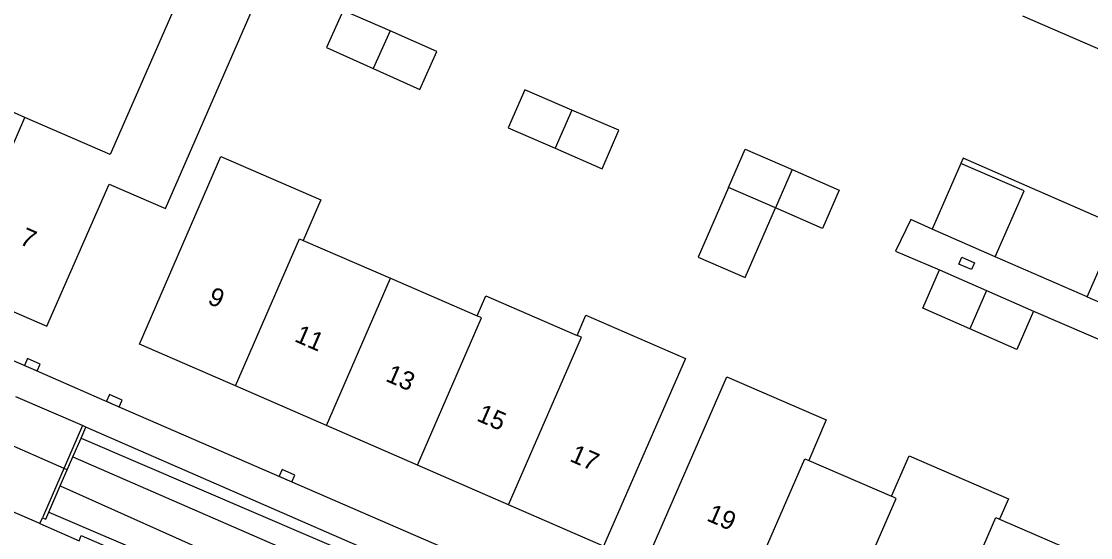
# Model space of a CAD drawing. Extents: x 136000 to 141014, y 402000 to 403500.
# Drawn here: x 138753 to 138811.1, y 402959.2 to 402987.2 of the extents above; entities that cross this region are included whole.
import ezdxf

# ---------------------------------------------------------------- set-up
doc = ezdxf.new("R2010")
doc.units = 0
for name, color, linetype in [('gg-afsc-erfafscheiding', 7, 'Continuous'), ('gg-anno-huisnummerreeks BGT', 7, 'Continuous'), ('gg-bbg-bijgebouw', 7, 'Continuous'), ('gg-bbg-gedigitaliseerde bebouwing', 7, 'Continuous'), ('gg-bbg-gedigitaliseerde bijgebouw', 7, 'Continuous'), ('gg-bbg-hoofdgebouw', 7, 'Continuous'), ('gg-bbg-luifel en loopbrug', 7, 'Continuous'), ('gg-bbg-tussenscheiding', 7, 'Continuous'), ('gg-knt-verharding', 7, 'Continuous'), ('gg-knt-verharding nz', 7, 'Continuous'), ('gg-kntw-bovenkant insteek waterloop', 7, 'Continuous'), ('gg-kntw-waterlijn', 7, 'Continuous'), ('gg-kwrk-duiker nz buis', 7, 'Continuous'), ('gg-kwrk-kunstwerk', 7, 'Continuous'), ('gt-grn-weggrens', 7, 'Continuous'), ('gt-symb-kolk', 7, 'Continuous'), ('gt-symb-kolk center center', 7, 'Continuous')]:
    doc.layers.add(name, color=color, linetype=linetype)

# ---------------------------------------------------------------- blocks, each defined once
blk = doc.blocks.new('gt0-KOLK')
at = {"layer": 'gt-symb-kolk'}
blk.add_lwpolyline([(0, 0), (0.375, 0), (0.375, 0.4), (-0.375, 0.4), (-0.375, 0), (0, 0)], dxfattribs=at)
blk = doc.blocks.new('gt0-KOLKCC')
at = {"layer": 'gt-symb-kolk center center'}
blk.add_lwpolyline([(-0.375, 0.2), (0.375, 0.2), (0.375, -0.2), (-0.375, -0.2)], close=True, dxfattribs=at)

msp = doc.modelspace()

# ---------------------------------------------------------------- linework, layer by layer
at = {"layer": 'gg-afsc-erfafscheiding'}
msp.add_line((138808.009, 402971.483), (138812.818, 402969.402), dxfattribs=at)
for points in [[(138802.505, 402975.938), (138801.346, 402976.457), (138800.516, 402974.733), (138802.898, 402973.72)], [(138810.929, 402972.252), (138828.587, 402964.569), (138828.613, 402964.629)]]:
    msp.add_lwpolyline(points, dxfattribs=at)
at = {"layer": 'gg-bbg-bijgebouw'}
for p, q in [((138772.116, 402984.668), (138774.653, 402983.531)), ((138782.009, 402980.331), (138784.56, 402979.215)), ((138793.982, 402977.09), (138791.429, 402978.204)), ((138796.534, 402975.976), (138793.982, 402977.09)), ((138801.988, 402971.635), (138802.898, 402973.72)), ((138802.898, 402973.72), (138805.454, 402972.602)), ((138805.454, 402972.602), (138808.009, 402971.483)), ((138804.545, 402970.519), (138801.988, 402971.635))]:
    msp.add_line(p, q, dxfattribs=at)
for points in [[(138773.028, 402986.705), (138770.476, 402987.81), (138769.578, 402985.804), (138772.116, 402984.668)], [(138774.653, 402983.531), (138775.579, 402985.599), (138773.028, 402986.705)], [(138782.919, 402982.411), (138780.362, 402983.515), (138779.457, 402981.447), (138782.009, 402980.331)], [(138784.56, 402979.215), (138785.475, 402981.307), (138782.919, 402982.411)], [(138791.429, 402978.204), (138792.339, 402980.291), (138794.892, 402979.177)], [(138794.892, 402979.177), (138797.445, 402978.063), (138796.534, 402975.976)], [(138808.009, 402971.483), (138807.101, 402969.403), (138804.545, 402970.519)]]:
    msp.add_lwpolyline(points, dxfattribs=at)
at = {"layer": 'gg-bbg-gedigitaliseerde bebouwing'}
msp.add_lwpolyline([(138757.754, 402978.389), (138760.818, 402977.05), (138766.303, 402989.603), (138762.709, 402991.173), (138757.82, 402979.985)], dxfattribs=at)
at = {"layer": 'gg-bbg-gedigitaliseerde bijgebouw'}
for p in [(138804.069, 402979.511), (138805.936, 402974.437)]:
    msp.add_line(p, (138802.505, 402975.938), dxfattribs=at)
msp.add_lwpolyline([(138805.936, 402974.437), (138807.5, 402978.01), (138804.069, 402979.511)], dxfattribs=at)
at = {"layer": 'gg-bbg-hoofdgebouw'}
for p, q in [((138807.418, 402987.536), (138816.104, 402983.755)), ((138753.182, 402982.012), (138748.233, 402984.174)), ((138757.82, 402979.985), (138753.182, 402982.012)), ((138768.308, 402975.329), (138773.055, 402973.268)), ((138773.055, 402973.268), (138777.77, 402971.22)), ((138769.574, 402965.264), (138764.623, 402967.417)), ((138774.526, 402963.11), (138769.574, 402965.264)), ((138795.796, 402963.364), (138800.298, 402961.419)), ((138779.478, 402960.956), (138774.526, 402963.11)), ((138806.17, 402960.172), (138810.93, 402958.103))]:
    msp.add_line(p, q, dxfattribs=at)
for points in [[(138764.623, 402967.417), (138759.411, 402969.684), (138763.836, 402979.882), (138769.265, 402977.522), (138768.308, 402975.329)], [(138749.219, 402972.895), (138754.364, 402970.659), (138757.754, 402978.389)], [(138777.77, 402971.22), (138778.238, 402972.305), (138783.203, 402970.163)], [(138783.203, 402970.163), (138783.679, 402971.258), (138789.088, 402968.906), (138784.642, 402958.71), (138779.478, 402960.956)], [(138786.908, 402957.733), (138791.338, 402967.911), (138796.75, 402965.573), (138795.796, 402963.364)], [(138800.298, 402961.419), (138801.255, 402963.615), (138806.649, 402961.275), (138806.17, 402960.172)]]:
    msp.add_lwpolyline(points, dxfattribs=at)
at = {"layer": 'gg-bbg-luifel en loopbrug'}
for p, q in [((138804.189, 402979.786), (138804.069, 402979.511)), ((138812.613, 402976.1), (138804.189, 402979.786)), ((138810.929, 402972.252), (138812.613, 402976.1)), ((138810.929, 402972.252), (138805.936, 402974.437))]:
    msp.add_line(p, q, dxfattribs=at)
msp.add_lwpolyline([(138791.429, 402978.204), (138789.779, 402974.422), (138792.332, 402973.308), (138793.982, 402977.09)], dxfattribs=at)
at = {"layer": 'gg-bbg-tussenscheiding'}
for p, q in [((138773.028, 402986.705), (138772.116, 402984.668)), ((138782.919, 402982.411), (138782.009, 402980.331)), ((138749.219, 402972.895), (138753.182, 402982.012)), ((138794.892, 402979.177), (138793.982, 402977.09)), ((138769.574, 402965.264), (138773.055, 402973.268)), ((138805.454, 402972.602), (138804.545, 402970.519))]:
    msp.add_line(p, q, dxfattribs=at)
for points in [[(138764.623, 402967.417), (138768.103, 402975.418), (138768.308, 402975.329)], [(138774.526, 402963.11), (138778.008, 402971.116), (138777.77, 402971.22)], [(138779.478, 402960.956), (138783.438, 402970.061), (138783.203, 402970.163)], [(138792.108, 402955.47), (138795.584, 402963.456), (138795.796, 402963.364)], [(138797.07, 402953.31), (138800.552, 402961.309), (138800.298, 402961.419)], [(138802.01, 402951.16), (138805.971, 402960.259), (138806.17, 402960.172)]]:
    msp.add_lwpolyline(points, dxfattribs=at)
at = {"layer": 'gg-knt-verharding'}
for p, q in [((138782.682, 402953.772), (138756.489, 402965.178)), ((138753.992, 402959.944), (138754.131, 402960.254))]:
    msp.add_line(p, q, dxfattribs=at)
for points in [[(138729.726, 402978.661), (138732.319, 402977.577), (138742.528, 402973.163), (138743.451, 402972.73), (138753.5, 402968.385), (138757.955, 402966.432), (138777.288, 402958.046), (138782.695, 402955.679), (138809.805, 402943.902), (138826.172, 402936.77), (138833.321, 402933.685)], [(138753.992, 402959.944), (138756.13, 402959.008), (138756.244, 402959.293), (138772.766, 402952.096)]]:
    msp.add_lwpolyline(points, dxfattribs=at)
at = {"layer": 'gg-knt-verharding nz'}
msp.add_line((138753.992, 402959.944), (138750.358, 402961.515), dxfattribs=at)
at = {"layer": 'gg-kntw-bovenkant insteek waterloop'}
for p, q in [((138756.232, 402964.585), (138782.487, 402953.319)), ((138754.486, 402960.565), (138780.759, 402949.308))]:
    msp.add_line(p, q, dxfattribs=at)
at = {"layer": 'gg-kntw-waterlijn'}
for p, q in [((138755.788, 402963.564), (138781.99, 402952.165)), ((138755.101, 402961.982), (138781.2, 402950.332))]:
    msp.add_line(p, q, dxfattribs=at)
at = {"layer": 'gg-kwrk-duiker nz buis'}
msp.add_line((138755.478, 402962.85), (138751.506, 402964.598), dxfattribs=at)
at = {"layer": 'gg-kwrk-kunstwerk'}
for p, q in [((138756.305, 402965.258), (138754.131, 402960.254)), ((138756.232, 402964.585), (138756.489, 402965.178)), ((138756.489, 402965.178), (138756.305, 402965.258)), ((138755.788, 402963.564), (138756.232, 402964.585)), ((138755.101, 402961.982), (138755.788, 402963.564)), ((138754.486, 402960.565), (138755.101, 402961.982))]:
    msp.add_line(p, q, dxfattribs=at)
msp.add_lwpolyline([(138754.131, 402960.254), (138754.318, 402960.178), (138754.486, 402960.565)], dxfattribs=at)
at = {"layer": 'gt-grn-weggrens'}
msp.add_line((138756.305, 402965.258), (138752.691, 402966.819), dxfattribs=at)

# ---------------------------------------------------------------- block references
at = {"layer": 'gt-symb-kolk'}
for p, rotation in [((138753.5, 402968.385), -23.420054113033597), ((138757.955, 402966.432), -23.420054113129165), ((138767.346, 402962.356), -23.420054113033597)]:
    msp.add_blockref('gt0-KOLK', p, dxfattribs=dict(at, rotation=rotation))
at = {"layer": 'gt-symb-kolk center center', "rotation": 156.72829168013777}
msp.add_blockref('gt0-KOLKCC', (138804.376, 402974.078), dxfattribs=at)

# ---------------------------------------------------------------- texts
at = {"layer": 'gg-anno-huisnummerreeks BGT'}
for s, p in [('7', (138752.831, 402975.142)), ('9', (138763.057, 402971.915)), ('11', (138767.782, 402969.86)), ('13', (138772.733, 402967.706)), ('15', (138777.685, 402965.552)), ('17', (138782.743, 402963.352)), ('19', (138790.191, 402960.121))]:
    msp.add_text(s, height=1, rotation=336.5, dxfattribs=at).set_placement(p)

doc.saveas('drawing.dxf')
